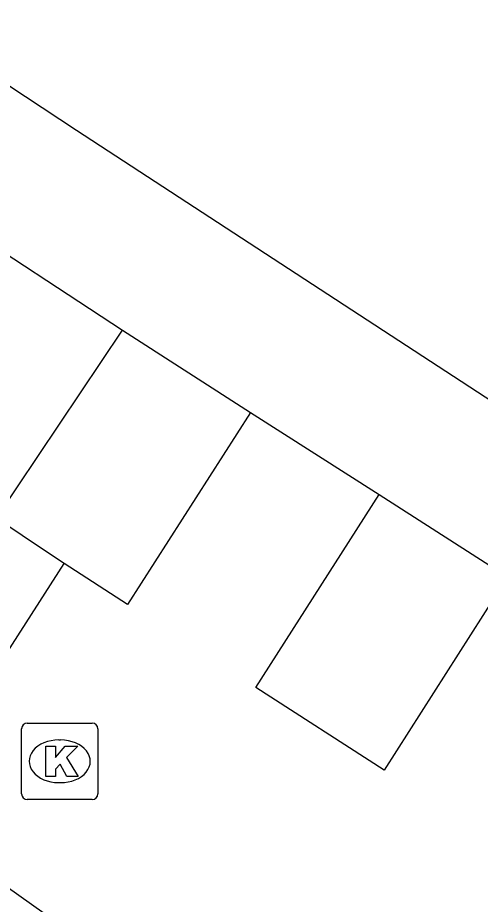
# Model space of a CAD drawing. Extents: x 159280 to 160375, y 384531 to 385872.
# Drawn here: x 159710.56 to 159716.63, y 385084.49 to 385096.11 of the extents above; entities that cross this region are included whole.
import ezdxf

# ---------------------------------------------------------------- set-up
doc = ezdxf.new("R2010")
doc.units = 0
for name, color, linetype in [('IMGEO_Groenvoorziening', 7, 'Continuous'), ('IMGEO_Kolk', 7, 'Continuous'), ('IMGEO_Pand', 7, 'Continuous'), ('IMGEO_Voetpad_open', 7, 'Continuous')]:
    doc.layers.add(name, color=color, linetype=linetype)

msp = doc.modelspace()

# ---------------------------------------------------------------- linework, layer by layer
at = {"layer": 'IMGEO_Groenvoorziening'}
msp.add_lwpolyline([(159711.17, 385088.959), (159710.798, 385089.209), (159710.279, 385089.556)], dxfattribs=at)
at = {"layer": 'IMGEO_Kolk'}
for p, q in [((159710.687, 385086.867), (159711.539, 385086.867)), ((159710.612, 385085.941), (159710.612, 385086.793)), ((159711.613, 385086.793), (159711.613, 385085.941)), ((159711.1, 385086.647), (159711.125, 385086.647)), ((159711.123, 385086.087), (159711.098, 385086.087)), ((159711.539, 385085.867), (159710.687, 385085.867))]:
    msp.add_line(p, q, dxfattribs=at)
for points in [[(159710.687, 385086.867), (159711.539, 385086.867)], [(159710.612, 385085.941), (159710.612, 385086.793)], [(159711.613, 385086.793), (159711.613, 385085.941)], [(159710.933, 385086.567), (159711.056, 385086.567), (159711.056, 385086.416), (159711.186, 385086.567), (159711.35, 385086.567), (159711.204, 385086.416), (159711.357, 385086.167), (159711.205, 385086.167), (159711.12, 385086.331), (159711.056, 385086.264), (159711.056, 385086.167), (159710.933, 385086.167), (159710.933, 385086.567)], [(159711.539, 385085.867), (159710.687, 385085.867)]]:
    msp.add_lwpolyline(points, dxfattribs=at)
for centre, start, end in [((159710.689, 385086.791), 91.552, 178.448), ((159710.689, 385086.791), 91.552, 178.448), ((159711.537, 385086.791), 1.552, 88.448), ((159711.537, 385086.791), 1.552, 88.448), ((159710.689, 385085.943), 181.552, 268.448), ((159710.689, 385085.943), 181.552, 268.448), ((159711.537, 385085.943), 271.552, 358.448), ((159711.537, 385085.943), 271.552, 358.448)]:
    msp.add_arc(centre, 0.0765, start, end, dxfattribs=at)
for centre, major_axis, ratio, start_param, end_param in [((159711.099, 385086.367), (-0.387, 0.002), 0.722429, 4.712389, 7.853982), ((159711.124, 385086.367), (-0.39, 0.002), 0.717154, 1.570796, 4.712389)]:
    msp.add_ellipse(centre, major_axis=major_axis, ratio=ratio, start_param=start_param, end_param=end_param, dxfattribs=at)
at = {"layer": 'IMGEO_Pand'}
msp.add_lwpolyline([(159726.439, 385084.717), (159723.596, 385086.635), (159711.335, 385094.635), (159709.091, 385096.113)], dxfattribs=at)
at = {"layer": 'IMGEO_Voetpad_open'}
for points in [[(159708.04, 385091.078), (159708.384, 385091.596), (159709.656, 385093.51), (159711.936, 385092.02)], [(159710.279, 385089.556), (159711.936, 385092.02)], [(159711.936, 385092.02), (159713.615, 385090.939)], [(159713.615, 385090.939), (159712.001, 385088.422), (159711.17, 385088.959)], [(159713.615, 385090.939), (159715.3, 385089.862)], [(159716.986, 385088.785), (159715.367, 385086.252), (159713.686, 385087.336), (159715.3, 385089.862)], [(159715.3, 385089.862), (159716.986, 385088.785)], [(159712.252, 385083.418), (159709.064, 385085.68), (159711.17, 385088.959)]]:
    msp.add_lwpolyline(points, dxfattribs=at)

doc.saveas('drawing.dxf')
